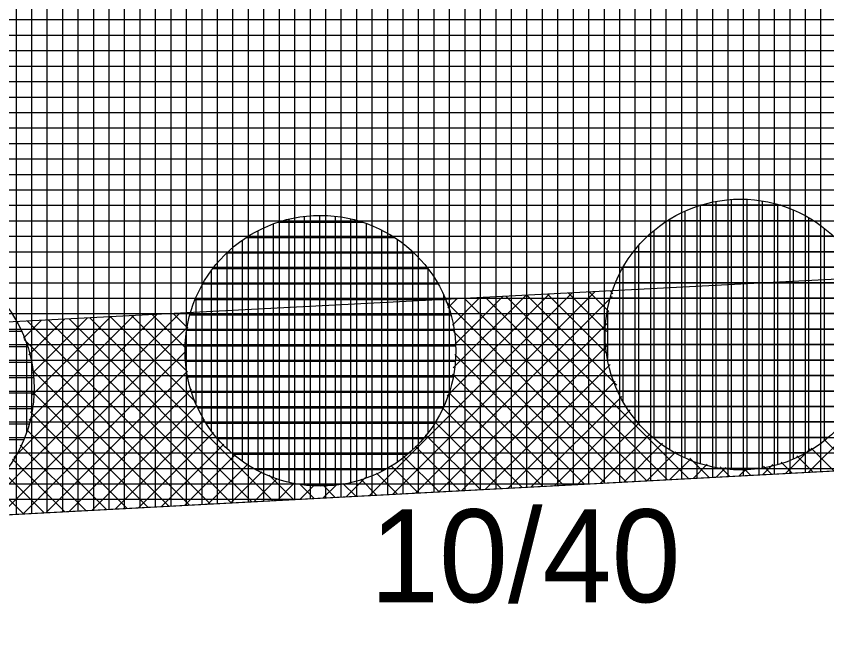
# Model space of a CAD drawing. Extents: x -566461 to -565198, y -1096301 to -1095707.
# Drawn here: x -565558.86 to -565548.39, y -1095881.79 to -1095873.77 of the extents above; entities that cross this region are included whole.
import ezdxf

# ---------------------------------------------------------------- set-up
doc = ezdxf.new("R2010")
doc.units = 0
for name, color, linetype in [('Vrstva 1', 7, 'Continuous'), ('Vrstva 40', 7, 'Continuous'), ('Vrstva 41', 7, 'Continuous'), ('Vrstva 42', 7, 'Continuous'), ('Vrstva 43', 7, 'Continuous'), ('Vrstva 44', 7, 'Continuous')]:
    doc.layers.add(name, color=color, linetype=linetype)

msp = doc.modelspace()

# ---------------------------------------------------------------- linework, layer by layer
at = {"layer": 'Vrstva 1'}
msp.add_line((-565568.01, -1095880.69), (-565521.32, -1095878.21), dxfattribs=at)
at = {"layer": 'Vrstva 41'}
for p, q in [((-565548.621, -1095879.66), (-565546.008, -1095877.048)), ((-565554.296, -1095879.962), (-565551.676, -1095877.341)), ((-565553.997, -1095879.946), (-565551.377, -1095877.326)), ((-565553.699, -1095879.93), (-565551.158, -1095877.389)), ((-565553.292, -1095878.674), (-565551.974, -1095877.357)), ((-565553.212, -1095878.312), (-565552.272, -1095877.372)), ((-565553.193, -1095878.01), (-565552.571, -1095877.388)), ((-565550.174, -1095879.743), (-565552.532, -1095877.386)), ((-565551.1, -1095878.534), (-565552.263, -1095877.372)), ((-565551.209, -1095878.143), (-565551.994, -1095877.358)), ((-565551.229, -1095877.84), (-565551.725, -1095877.344)), ((-565551.203, -1095877.583), (-565551.456, -1095877.33)), ((-565551.149, -1095877.354), (-565551.187, -1095877.316)), ((-565550.98, -1095879.785), (-565553.311, -1095877.454)), ((-565553.281, -1095877.533), (-565553.167, -1095877.418)), ((-565553.222, -1095877.757), (-565552.869, -1095877.403)), ((-565550.712, -1095879.771), (-565553.069, -1095877.413)), ((-565550.443, -1095879.757), (-565552.801, -1095877.399)), ((-565559.374, -1095880.231), (-565556.747, -1095877.604)), ((-565558.894, -1095879.469), (-565557.045, -1095877.619)), ((-565558.858, -1095877.735), (-565558.835, -1095877.712)), ((-565558.767, -1095877.927), (-565558.536, -1095877.696)), ((-565556.352, -1095880.071), (-565558.717, -1095877.706)), ((-565558.698, -1095878.141), (-565558.238, -1095877.681)), ((-565558.695, -1095878.986), (-565557.343, -1095877.635)), ((-565558.653, -1095878.379), (-565557.94, -1095877.666)), ((-565558.651, -1095878.66), (-565557.641, -1095877.65)), ((-565556.083, -1095880.056), (-565558.448, -1095877.692)), ((-565555.815, -1095880.042), (-565558.179, -1095877.678)), ((-565555.546, -1095880.028), (-565557.91, -1095877.664)), ((-565556.538, -1095878.753), (-565557.641, -1095877.65)), ((-565556.648, -1095878.361), (-565557.372, -1095877.636)), ((-565556.669, -1095878.056), (-565557.103, -1095877.622)), ((-565556.644, -1095877.798), (-565556.834, -1095877.608)), ((-565559.075, -1095880.215), (-565556.642, -1095877.782)), ((-565553.4, -1095879.914), (-565551.224, -1095877.738)), ((-565551.249, -1095879.8), (-565553.209, -1095877.839)), ((-565556.62, -1095880.085), (-565558.761, -1095877.945)), ((-565553.101, -1095879.898), (-565551.224, -1095878.021)), ((-565558.777, -1095880.2), (-565556.671, -1095878.094)), ((-565551.517, -1095879.814), (-565553.194, -1095878.137)), ((-565556.889, -1095880.099), (-565558.662, -1095878.327)), ((-565552.802, -1095879.882), (-565551.186, -1095878.266)), ((-565558.478, -1095880.184), (-565556.649, -1095878.354)), ((-565551.786, -1095879.828), (-565553.221, -1095878.393)), ((-565552.504, -1095879.866), (-565551.12, -1095878.483)), ((-565557.157, -1095880.114), (-565558.648, -1095878.623)), ((-565558.179, -1095880.168), (-565556.597, -1095878.586)), ((-565552.055, -1095879.843), (-565553.273, -1095878.624)), ((-565552.205, -1095879.85), (-565551.033, -1095878.679)), ((-565557.881, -1095880.152), (-565556.523, -1095878.794)), ((-565552.323, -1095879.857), (-565553.353, -1095878.826)), ((-565551.906, -1095879.835), (-565550.927, -1095878.855)), ((-565557.426, -1095880.128), (-565558.675, -1095878.879)), ((-565557.582, -1095880.136), (-565556.426, -1095878.98)), ((-565552.592, -1095879.871), (-565553.453, -1095879.009)), ((-565551.608, -1095879.819), (-565550.804, -1095879.015)), ((-565557.695, -1095880.142), (-565558.728, -1095879.109)), ((-565557.283, -1095880.12), (-565556.311, -1095879.148)), ((-565552.86, -1095879.885), (-565553.571, -1095879.175)), ((-565551.309, -1095879.803), (-565550.665, -1095879.159)), ((-565548.026, -1095879.629), (-565548.423, -1095879.231)), ((-565557.963, -1095880.156), (-565558.809, -1095879.31)), ((-565556.984, -1095880.104), (-565556.18, -1095879.299)), ((-565553.129, -1095879.9), (-565553.705, -1095879.324)), ((-565551.01, -1095879.787), (-565550.509, -1095879.285)), ((-565548.919, -1095879.676), (-565548.6, -1095879.357)), ((-565548.294, -1095879.643), (-565548.588, -1095879.349)), ((-565558.232, -1095880.171), (-565558.91, -1095879.493)), ((-565556.686, -1095880.088), (-565556.032, -1095879.435)), ((-565553.397, -1095879.914), (-565553.855, -1095879.457)), ((-565550.712, -1095879.771), (-565550.335, -1095879.395)), ((-565550.413, -1095879.755), (-565550.142, -1095879.485)), ((-565549.906, -1095879.728), (-565550.154, -1095879.48)), ((-565548.563, -1095879.657), (-565548.771, -1095879.449)), ((-565556.387, -1095880.073), (-565555.868, -1095879.554)), ((-565553.666, -1095879.928), (-565554.021, -1095879.573)), ((-565550.114, -1095879.739), (-565549.929, -1095879.554)), ((-565549.637, -1095879.714), (-565549.763, -1095879.589)), ((-565549.218, -1095879.692), (-565549.084, -1095879.558)), ((-565549.1, -1095879.686), (-565549.203, -1095879.583)), ((-565548.832, -1095879.671), (-565548.974, -1095879.529)), ((-565558.5, -1095880.185), (-565559.028, -1095879.657)), ((-565556.088, -1095880.057), (-565555.687, -1095879.656)), ((-565555.277, -1095880.014), (-565555.593, -1095879.698)), ((-565553.935, -1095879.942), (-565554.205, -1095879.672)), ((-565549.815, -1095879.724), (-565549.692, -1095879.6)), ((-565549.517, -1095879.708), (-565549.416, -1095879.607)), ((-565549.369, -1095879.7), (-565549.46, -1095879.609)), ((-565558.769, -1095880.199), (-565559.162, -1095879.806)), ((-565555.79, -1095880.041), (-565555.487, -1095879.739)), ((-565555.491, -1095880.025), (-565555.263, -1095879.798)), ((-565555.009, -1095879.999), (-565555.201, -1095879.808)), ((-565554.472, -1095879.971), (-565554.638, -1095879.804)), ((-565554.595, -1095879.977), (-565554.346, -1095879.728)), ((-565554.203, -1095879.957), (-565554.409, -1095879.751)), ((-565555.192, -1095880.009), (-565555.01, -1095879.827)), ((-565554.74, -1095879.985), (-565554.896, -1095879.829)), ((-565554.893, -1095879.993), (-565554.717, -1095879.817))]:
    msp.add_line(p, q, dxfattribs=at)
at = {"layer": 'Vrstva 42'}
msp.add_lwpolyline([(-565642.468, -1095883.093), (-565642.56, -1095885.56), (-565639.56, -1095885.89), (-565630.78, -1095886.75), (-565609.49, -1095886.27), (-565595.88, -1095884.74), (-565585.92, -1095883.62), (-565568.01, -1095880.69), (-565521.32, -1095878.21), (-565520.95, -1095875.75), (-565568.143, -1095878.194), (-565586.324, -1095881.153), (-565609.769, -1095883.786), (-565630.836, -1095884.251)], close=True, dxfattribs=at)
at = {"layer": 'Vrstva 43'}
for p, q in [((-565550.06, -1095879.737), (-565550.06, -1095864.72)), ((-565549.86, -1095879.726), (-565549.86, -1095864.71)), ((-565549.66, -1095879.715), (-565549.66, -1095864.699)), ((-565549.46, -1095879.705), (-565549.46, -1095864.688)), ((-565549.26, -1095879.694), (-565549.26, -1095864.678)), ((-565549.06, -1095879.683), (-565549.06, -1095864.667)), ((-565548.86, -1095879.673), (-565548.86, -1095864.656)), ((-565548.66, -1095879.662), (-565548.66, -1095864.646)), ((-565548.46, -1095879.652), (-565548.46, -1095864.635)), ((-565551.86, -1095879.832), (-565551.86, -1095864.816)), ((-565551.66, -1095879.822), (-565551.66, -1095864.805)), ((-565551.46, -1095879.811), (-565551.46, -1095864.795)), ((-565551.26, -1095879.8), (-565551.26, -1095864.784)), ((-565551.06, -1095879.79), (-565551.06, -1095864.773)), ((-565550.86, -1095879.779), (-565550.86, -1095864.763)), ((-565550.66, -1095879.768), (-565550.66, -1095864.752)), ((-565550.46, -1095879.758), (-565550.46, -1095864.741)), ((-565550.26, -1095879.747), (-565550.26, -1095864.731)), ((-565553.86, -1095879.938), (-565553.86, -1095864.922)), ((-565553.66, -1095879.928), (-565553.66, -1095864.912)), ((-565553.46, -1095879.917), (-565553.46, -1095864.901)), ((-565553.26, -1095879.907), (-565553.26, -1095864.89)), ((-565553.06, -1095879.896), (-565553.06, -1095864.88)), ((-565552.86, -1095879.885), (-565552.86, -1095864.869)), ((-565552.66, -1095879.875), (-565552.66, -1095864.858)), ((-565552.46, -1095879.864), (-565552.46, -1095864.848)), ((-565552.26, -1095879.853), (-565552.26, -1095864.837)), ((-565552.06, -1095879.843), (-565552.06, -1095864.826)), ((-565555.86, -1095880.045), (-565555.86, -1095865.028)), ((-565555.66, -1095880.034), (-565555.66, -1095865.018)), ((-565555.46, -1095880.023), (-565555.46, -1095865.007)), ((-565555.26, -1095880.013), (-565555.26, -1095864.997)), ((-565555.06, -1095880.002), (-565555.06, -1095864.986)), ((-565554.86, -1095879.992), (-565554.86, -1095864.975)), ((-565554.66, -1095879.981), (-565554.66, -1095864.965)), ((-565554.46, -1095879.97), (-565554.46, -1095864.954)), ((-565554.26, -1095879.96), (-565554.26, -1095864.943)), ((-565554.06, -1095879.949), (-565554.06, -1095864.933)), ((-565557.86, -1095880.151), (-565557.86, -1095865.135)), ((-565557.66, -1095880.14), (-565557.66, -1095865.124)), ((-565557.46, -1095880.13), (-565557.46, -1095865.114)), ((-565557.26, -1095880.119), (-565557.26, -1095865.103)), ((-565557.06, -1095880.108), (-565557.06, -1095865.092)), ((-565556.86, -1095880.098), (-565556.86, -1095865.082)), ((-565556.66, -1095880.087), (-565556.66, -1095865.071)), ((-565556.46, -1095880.077), (-565556.46, -1095865.06)), ((-565556.26, -1095880.066), (-565556.26, -1095865.05)), ((-565556.06, -1095880.055), (-565556.06, -1095865.039)), ((-565558.86, -1095880.204), (-565558.86, -1095865.188)), ((-565558.66, -1095880.193), (-565558.66, -1095865.177)), ((-565558.46, -1095880.183), (-565558.46, -1095865.167)), ((-565558.26, -1095880.172), (-565558.26, -1095865.156)), ((-565558.06, -1095880.161), (-565558.06, -1095865.145)), ((-565642.277, -1095873.81), (-565520.75, -1095873.81)), ((-565642.281, -1095874.01), (-565520.776, -1095874.01)), ((-565642.285, -1095874.21), (-565520.802, -1095874.21)), ((-565642.289, -1095874.41), (-565520.828, -1095874.41)), ((-565642.293, -1095874.61), (-565520.854, -1095874.61)), ((-565642.298, -1095874.81), (-565520.88, -1095874.81)), ((-565642.302, -1095875.01), (-565520.905, -1095875.01)), ((-565642.306, -1095875.21), (-565520.931, -1095875.21)), ((-565642.31, -1095875.41), (-565520.957, -1095875.41)), ((-565642.314, -1095875.61), (-565520.983, -1095875.61)), ((-565642.318, -1095875.81), (-565521.009, -1095875.81)), ((-565642.322, -1095876.01), (-565521.035, -1095876.01)), ((-565642.326, -1095876.21), (-565521.061, -1095876.21)), ((-565642.331, -1095876.41), (-565521.087, -1095876.41)), ((-565642.335, -1095876.61), (-565521.113, -1095876.61)), ((-565642.339, -1095876.81), (-565521.139, -1095876.81)), ((-565642.343, -1095877.01), (-565521.165, -1095877.01)), ((-565642.347, -1095877.21), (-565521.19, -1095877.21)), ((-565642.351, -1095877.41), (-565521.216, -1095877.41)), ((-565642.355, -1095877.61), (-565521.242, -1095877.61)), ((-565642.359, -1095877.81), (-565521.268, -1095877.81)), ((-565642.364, -1095878.01), (-565521.294, -1095878.01)), ((-565642.368, -1095878.21), (-565521.32, -1095878.21)), ((-565642.372, -1095878.41), (-565525.085, -1095878.41)), ((-565642.376, -1095878.61), (-565528.851, -1095878.61)), ((-565642.38, -1095878.81), (-565532.616, -1095878.81)), ((-565642.384, -1095879.01), (-565536.381, -1095879.01)), ((-565642.388, -1095879.21), (-565540.147, -1095879.21)), ((-565642.392, -1095879.41), (-565543.912, -1095879.41)), ((-565642.397, -1095879.61), (-565547.677, -1095879.61)), ((-565642.401, -1095879.81), (-565551.443, -1095879.81)), ((-565642.405, -1095880.01), (-565555.208, -1095880.01))]:
    msp.add_line(p, q, dxfattribs=at)
msp.add_lwpolyline([(-565639.56, -1095885.89), (-565630.78, -1095886.75), (-565609.49, -1095886.27), (-565595.88, -1095884.74), (-565585.92, -1095883.62), (-565568.01, -1095880.69), (-565521.32, -1095878.21), (-565519.36, -1095863.08), (-565522.03, -1095863.23), (-565569.62, -1095865.76), (-565587.97, -1095868.76), (-565610.5, -1095871.29), (-565630.22, -1095871.73), (-565642.21, -1095870.56), (-565642.52, -1095885.6), (-565645.08, -1096008.78), (-565642.11, -1096010.51)], close=True, dxfattribs=at)
at = {"layer": 'Vrstva 44'}
for p, q in [((-565549.62, -1095876.135), (-565549.62, -1095879.624)), ((-565549.42, -1095876.134), (-565549.42, -1095879.627)), ((-565550.02, -1095876.211), (-565550.02, -1095879.55)), ((-565548.978, -1095876.21), (-565550.018, -1095876.21)), ((-565549.82, -1095876.16), (-565549.82, -1095879.599)), ((-565549.22, -1095876.155), (-565549.22, -1095879.607)), ((-565549.02, -1095876.199), (-565549.02, -1095879.562)), ((-565554.94, -1095876.341), (-565554.94, -1095879.839)), ((-565554.74, -1095876.35), (-565554.74, -1095879.828)), ((-565550.22, -1095876.287), (-565550.22, -1095879.473)), ((-565548.82, -1095876.268), (-565548.82, -1095879.49)), ((-565555.54, -1095876.451), (-565555.54, -1095879.729)), ((-565554.38, -1095876.43), (-565555.478, -1095876.43)), ((-565555.34, -1095876.391), (-565555.34, -1095879.791)), ((-565555.14, -1095876.355), (-565555.14, -1095879.827)), ((-565554.54, -1095876.385), (-565554.54, -1095879.794)), ((-565554.34, -1095876.445), (-565554.34, -1095879.737)), ((-565548.552, -1095876.41), (-565550.448, -1095876.41)), ((-565550.42, -1095876.392), (-565550.42, -1095879.367)), ((-565548.62, -1095876.37), (-565548.62, -1095879.391)), ((-565555.74, -1095876.54), (-565555.74, -1095879.641)), ((-565554.14, -1095876.53), (-565554.14, -1095879.65)), ((-565550.62, -1095876.538), (-565550.62, -1095879.223)), ((-565548.42, -1095876.505), (-565548.42, -1095879.255)), ((-565555.94, -1095876.663), (-565555.94, -1095879.517)), ((-565553.966, -1095876.63), (-565555.892, -1095876.63)), ((-565553.94, -1095876.648), (-565553.94, -1095879.531)), ((-565548.298, -1095876.61), (-565550.703, -1095876.61)), ((-565550.82, -1095876.732), (-565550.82, -1095879.028)), ((-565553.717, -1095876.83), (-565556.143, -1095876.83)), ((-565556.14, -1095876.827), (-565556.14, -1095879.354)), ((-565553.74, -1095876.809), (-565553.74, -1095879.372)), ((-565548.118, -1095876.81), (-565550.883, -1095876.81)), ((-565556.34, -1095877.054), (-565556.34, -1095879.124)), ((-565553.54, -1095877.03), (-565556.321, -1095877.03)), ((-565553.54, -1095877.03), (-565553.54, -1095879.152)), ((-565551.02, -1095877.015), (-565551.02, -1095878.747)), ((-565547.983, -1095877.01), (-565551.017, -1095877.01)), ((-565553.407, -1095877.23), (-565556.453, -1095877.23)), ((-565547.885, -1095877.21), (-565551.115, -1095877.21)), ((-565553.34, -1095877.362), (-565553.34, -1095878.818)), ((-565553.311, -1095877.43), (-565556.549, -1095877.43)), ((-565556.54, -1095877.409), (-565556.54, -1095878.772)), ((-565547.816, -1095877.41), (-565551.184, -1095877.41)), ((-565551.22, -1095877.567), (-565551.22, -1095878.192)), ((-565553.244, -1095877.63), (-565556.617, -1095877.63)), ((-565547.773, -1095877.61), (-565551.229, -1095877.61)), ((-565547.752, -1095877.81), (-565551.248, -1095877.81)), ((-565558.791, -1095877.84), (-565561.97, -1095877.84)), ((-565553.201, -1095877.83), (-565556.66, -1095877.83)), ((-565558.73, -1095877.991), (-565558.73, -1095879.149)), ((-565547.755, -1095878.01), (-565551.243, -1095878.01)), ((-565558.713, -1095878.04), (-565562.046, -1095878.04)), ((-565553.182, -1095878.03), (-565556.678, -1095878.03)), ((-565553.186, -1095878.23), (-565556.672, -1095878.23)), ((-565547.783, -1095878.21), (-565551.217, -1095878.21)), ((-565558.663, -1095878.24), (-565562.097, -1095878.24)), ((-565558.637, -1095878.44), (-565562.124, -1095878.44)), ((-565553.215, -1095878.43), (-565556.645, -1095878.43)), ((-565547.834, -1095878.41), (-565551.166, -1095878.41)), ((-565558.633, -1095878.64), (-565562.129, -1095878.64)), ((-565553.267, -1095878.63), (-565556.594, -1095878.63)), ((-565547.911, -1095878.61), (-565551.09, -1095878.61)), ((-565558.652, -1095878.84), (-565562.108, -1095878.84)), ((-565553.345, -1095878.83), (-565556.515, -1095878.83)), ((-565548.019, -1095878.81), (-565550.98, -1095878.81)), ((-565558.695, -1095879.04), (-565562.064, -1095879.04)), ((-565553.455, -1095879.03), (-565556.404, -1095879.03)), ((-565548.166, -1095879.01), (-565550.835, -1095879.01)), ((-565558.765, -1095879.24), (-565561.995, -1095879.24)), ((-565553.604, -1095879.23), (-565556.258, -1095879.23)), ((-565548.365, -1095879.21), (-565550.634, -1095879.21)), ((-565553.807, -1095879.43), (-565556.053, -1095879.43)), ((-565548.655, -1095879.41), (-565550.346, -1095879.41)), ((-565554.103, -1095879.63), (-565555.759, -1095879.63)), ((-565549.244, -1095879.61), (-565549.754, -1095879.61)), ((-565554.76, -1095879.83), (-565555.102, -1095879.83))]:
    msp.add_line(p, q, dxfattribs=at)
for centre in [(-565549.5, -1095877.88), (-565554.93, -1095878.09), (-565560.38, -1095878.57)]:
    msp.add_circle(centre, 1.75, dxfattribs=at)

# ---------------------------------------------------------------- texts
at = {"layer": 'Vrstva 40'}
msp.add_text('10/40', height=1.2, dxfattribs=at).set_placement((-565554.29, -1095881.34))

doc.saveas('drawing.dxf')
